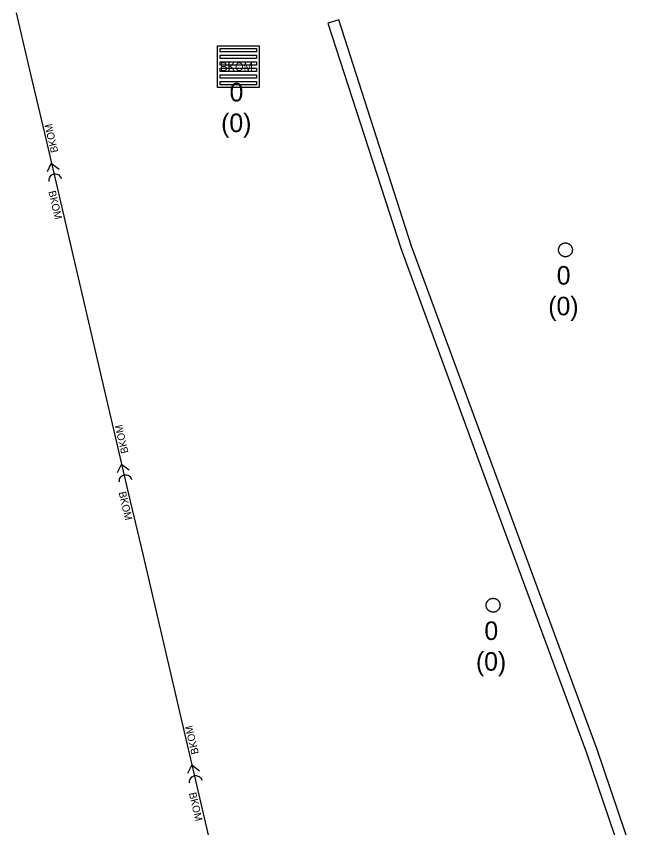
# Model space of a CAD drawing. Extents: x -606452 to -604459, y -1157823 to -1156972.
# Drawn here: x -606224 to -606201.72, y -1157599.12 to -1157569.76 of the extents above; entities that cross this region are included whole.
import ezdxf

# ---------------------------------------------------------------- set-up
doc = ezdxf.new("R2010")
doc.units = 0
for name, color, linetype in [('Odvodnění plošné', 7, 'Continuous'), ('Stoka', 7, 'Continuous'), ('Uliční vpusť', 7, 'Continuous'), ('Vstupní šachta stoky', 7, 'Continuous')]:
    doc.layers.add(name, color=color, linetype=linetype)

msp = doc.modelspace()

# ---------------------------------------------------------------- linework, layer by layer
at = {"layer": 'Odvodnění plošné'}
msp.add_lwpolyline([(-606201.722, -1157600), (-606202.98, -1157596.29), (-606209.69, -1157578.08), (-606212.32, -1157569.88), (-606212.72, -1157570), (-606210.07, -1157578.18), (-606206.58, -1157587.7), (-606203.36, -1157596.41), (-606202.145, -1157600)], dxfattribs=at)
at = {"layer": 'Stoka'}
for points in [[(-606223.997, -1157569.63), (-606223.489, -1157571.808)], [(-606223.489, -1157571.808), (-606222.98, -1157573.985)], [(-606222.98, -1157573.985), (-606222.472, -1157576.163)], [(-606222.727, -1157575.073), (-606222.883, -1157575.386)], [(-606222.727, -1157575.073), (-606222.447, -1157575.284)], [(-606222.802, -1157575.734), (-606222.808, -1157575.693), (-606222.806, -1157575.652), (-606222.796, -1157575.612), (-606222.78, -1157575.574), (-606222.756, -1157575.54), (-606222.727, -1157575.511), (-606222.693, -1157575.488), (-606222.655, -1157575.471), (-606222.615, -1157575.462), (-606222.574, -1157575.46), (-606222.533, -1157575.466), (-606222.494, -1157575.479), (-606222.458, -1157575.499), (-606222.426, -1157575.526), (-606222.4, -1157575.557), (-606222.38, -1157575.594), (-606222.367, -1157575.633)], [(-606222.472, -1157576.163), (-606221.963, -1157578.34)], [(-606221.963, -1157578.34), (-606221.455, -1157580.518)], [(-606221.455, -1157580.518), (-606220.947, -1157582.695)], [(-606220.947, -1157582.695), (-606220.438, -1157584.873)], [(-606220.438, -1157584.873), (-606219.93, -1157587.05)], [(-606220.185, -1157585.961), (-606220.341, -1157586.274)], [(-606220.185, -1157585.96), (-606219.905, -1157586.172)], [(-606220.26, -1157586.622), (-606220.266, -1157586.581), (-606220.264, -1157586.54), (-606220.254, -1157586.5), (-606220.238, -1157586.462), (-606220.214, -1157586.428), (-606220.185, -1157586.399), (-606220.151, -1157586.376), (-606220.113, -1157586.359), (-606220.073, -1157586.35), (-606220.032, -1157586.348), (-606219.991, -1157586.353), (-606219.952, -1157586.367), (-606219.916, -1157586.387), (-606219.884, -1157586.413), (-606219.858, -1157586.445), (-606219.838, -1157586.481), (-606219.825, -1157586.52)], [(-606219.93, -1157587.05), (-606219.421, -1157589.228)], [(-606219.421, -1157589.228), (-606218.913, -1157591.405)], [(-606218.913, -1157591.405), (-606218.405, -1157593.583)], [(-606218.405, -1157593.583), (-606217.896, -1157595.76)], [(-606217.896, -1157595.76), (-606217.388, -1157597.938)], [(-606217.644, -1157596.849), (-606217.799, -1157597.161)], [(-606217.643, -1157596.848), (-606217.363, -1157597.06)], [(-606217.718, -1157597.509), (-606217.724, -1157597.469), (-606217.722, -1157597.427), (-606217.713, -1157597.387), (-606217.696, -1157597.349), (-606217.672, -1157597.315), (-606217.643, -1157597.286), (-606217.609, -1157597.263), (-606217.571, -1157597.246), (-606217.531, -1157597.237), (-606217.49, -1157597.235), (-606217.449, -1157597.241), (-606217.41, -1157597.254), (-606217.374, -1157597.274), (-606217.342, -1157597.301), (-606217.316, -1157597.332), (-606217.296, -1157597.369), (-606217.283, -1157597.408)], [(-606217.388, -1157597.938), (-606216.879, -1157600.115)]]:
    msp.add_lwpolyline(points, dxfattribs=at)
at = {"layer": 'Uliční vpusť'}
for points in [[(-606216.71, -1157570.83), (-606215.21, -1157570.83), (-606215.21, -1157572.33), (-606216.71, -1157572.33)], [(-606216.62, -1157570.92), (-606215.3, -1157570.92), (-606215.3, -1157571.04), (-606216.62, -1157571.04)], [(-606216.62, -1157571.16), (-606215.3, -1157571.16), (-606215.3, -1157571.28), (-606216.62, -1157571.28)], [(-606216.62, -1157571.4), (-606215.3, -1157571.4), (-606215.3, -1157571.52), (-606216.62, -1157571.52)], [(-606216.62, -1157571.64), (-606215.3, -1157571.64), (-606215.3, -1157571.76), (-606216.62, -1157571.76)], [(-606216.62, -1157571.88), (-606215.3, -1157571.88), (-606215.3, -1157572), (-606216.62, -1157572)], [(-606216.62, -1157572.12), (-606215.3, -1157572.12), (-606215.3, -1157572.24), (-606216.62, -1157572.24)]]:
    msp.add_lwpolyline(points, close=True, dxfattribs=at)
at = {"layer": 'Vstupní šachta stoky'}
for p, q in [((-606204.134, -1157577.959), (-606204.121, -1157577.959)), ((-606206.753, -1157590.82), (-606206.74, -1157590.82))]:
    msp.add_line(p, q, dxfattribs=at)
for points in [[(-606204.121, -1157577.959), (-606204.108, -1157577.959), (-606204.095, -1157577.96), (-606204.082, -1157577.962), (-606204.069, -1157577.965), (-606204.056, -1157577.968), (-606204.043, -1157577.971), (-606204.031, -1157577.976), (-606204.019, -1157577.981), (-606204.007, -1157577.987), (-606203.995, -1157577.993), (-606203.984, -1157578), (-606203.973, -1157578.008), (-606203.963, -1157578.016), (-606203.953, -1157578.024), (-606203.943, -1157578.033), (-606203.934, -1157578.043), (-606203.926, -1157578.053), (-606203.918, -1157578.064), (-606203.91, -1157578.075), (-606203.903, -1157578.086), (-606203.897, -1157578.098), (-606203.892, -1157578.11), (-606203.887, -1157578.122), (-606203.882, -1157578.134), (-606203.879, -1157578.147), (-606203.876, -1157578.16), (-606203.874, -1157578.173), (-606203.872, -1157578.186), (-606203.871, -1157578.199), (-606203.871, -1157578.212), (-606203.872, -1157578.226), (-606203.873, -1157578.239), (-606203.875, -1157578.252), (-606203.877, -1157578.265), (-606203.881, -1157578.277), (-606203.884, -1157578.29), (-606203.889, -1157578.302), (-606203.894, -1157578.315), (-606203.9, -1157578.326), (-606203.907, -1157578.338), (-606203.914, -1157578.349), (-606203.921, -1157578.36), (-606203.93, -1157578.37), (-606203.938, -1157578.38), (-606203.948, -1157578.389), (-606203.958, -1157578.398), (-606203.968, -1157578.407), (-606203.978, -1157578.414), (-606203.989, -1157578.422), (-606204.001, -1157578.428), (-606204.013, -1157578.434), (-606204.025, -1157578.44), (-606204.037, -1157578.444), (-606204.049, -1157578.449), (-606204.062, -1157578.452), (-606204.075, -1157578.455), (-606204.088, -1157578.457), (-606204.101, -1157578.458), (-606204.114, -1157578.459), (-606204.128, -1157578.459), (-606204.141, -1157578.458), (-606204.154, -1157578.457), (-606204.167, -1157578.455), (-606204.18, -1157578.452), (-606204.193, -1157578.449), (-606204.205, -1157578.444), (-606204.217, -1157578.44), (-606204.229, -1157578.434), (-606204.241, -1157578.428), (-606204.253, -1157578.422), (-606204.264, -1157578.414), (-606204.274, -1157578.407), (-606204.284, -1157578.398), (-606204.294, -1157578.389), (-606204.304, -1157578.38), (-606204.312, -1157578.37), (-606204.321, -1157578.36), (-606204.328, -1157578.349), (-606204.335, -1157578.338), (-606204.342, -1157578.326), (-606204.348, -1157578.315), (-606204.353, -1157578.302), (-606204.358, -1157578.29), (-606204.361, -1157578.277), (-606204.365, -1157578.265), (-606204.367, -1157578.252), (-606204.369, -1157578.239), (-606204.37, -1157578.226), (-606204.371, -1157578.212), (-606204.371, -1157578.199), (-606204.37, -1157578.186), (-606204.368, -1157578.173), (-606204.366, -1157578.16), (-606204.363, -1157578.147), (-606204.36, -1157578.134), (-606204.355, -1157578.122), (-606204.35, -1157578.11), (-606204.345, -1157578.098), (-606204.339, -1157578.086), (-606204.332, -1157578.075)], [(-606204.332, -1157578.075), (-606204.324, -1157578.064), (-606204.316, -1157578.053), (-606204.308, -1157578.043), (-606204.299, -1157578.033), (-606204.289, -1157578.024), (-606204.279, -1157578.016), (-606204.269, -1157578.008), (-606204.258, -1157578), (-606204.247, -1157577.993), (-606204.235, -1157577.987), (-606204.223, -1157577.981), (-606204.211, -1157577.976), (-606204.199, -1157577.971), (-606204.186, -1157577.968), (-606204.173, -1157577.965), (-606204.16, -1157577.962), (-606204.147, -1157577.96), (-606204.134, -1157577.959)], [(-606206.74, -1157590.82), (-606206.727, -1157590.82), (-606206.714, -1157590.821), (-606206.701, -1157590.823), (-606206.688, -1157590.826), (-606206.675, -1157590.829), (-606206.662, -1157590.832), (-606206.65, -1157590.837), (-606206.638, -1157590.842), (-606206.626, -1157590.848), (-606206.614, -1157590.854), (-606206.603, -1157590.861), (-606206.592, -1157590.869), (-606206.582, -1157590.877), (-606206.572, -1157590.885), (-606206.562, -1157590.894), (-606206.553, -1157590.904), (-606206.545, -1157590.914), (-606206.537, -1157590.925), (-606206.529, -1157590.936), (-606206.522, -1157590.947), (-606206.516, -1157590.959), (-606206.511, -1157590.971), (-606206.506, -1157590.983), (-606206.501, -1157590.995), (-606206.498, -1157591.008), (-606206.495, -1157591.021), (-606206.493, -1157591.034), (-606206.491, -1157591.047), (-606206.49, -1157591.06), (-606206.49, -1157591.073), (-606206.491, -1157591.087), (-606206.492, -1157591.1), (-606206.494, -1157591.113), (-606206.496, -1157591.126), (-606206.5, -1157591.138), (-606206.503, -1157591.151), (-606206.508, -1157591.163), (-606206.513, -1157591.176), (-606206.519, -1157591.187), (-606206.526, -1157591.199), (-606206.533, -1157591.21), (-606206.54, -1157591.221), (-606206.549, -1157591.231), (-606206.557, -1157591.241), (-606206.567, -1157591.25), (-606206.577, -1157591.259), (-606206.587, -1157591.268), (-606206.597, -1157591.275), (-606206.608, -1157591.283), (-606206.62, -1157591.289), (-606206.632, -1157591.295), (-606206.644, -1157591.301), (-606206.656, -1157591.305), (-606206.668, -1157591.31), (-606206.681, -1157591.313), (-606206.694, -1157591.316), (-606206.707, -1157591.318), (-606206.72, -1157591.319), (-606206.733, -1157591.32), (-606206.747, -1157591.32), (-606206.76, -1157591.319), (-606206.773, -1157591.318), (-606206.786, -1157591.316), (-606206.799, -1157591.313), (-606206.812, -1157591.31), (-606206.824, -1157591.305), (-606206.836, -1157591.301), (-606206.848, -1157591.295), (-606206.86, -1157591.289), (-606206.872, -1157591.283), (-606206.883, -1157591.275), (-606206.893, -1157591.268), (-606206.903, -1157591.259), (-606206.913, -1157591.25), (-606206.923, -1157591.241), (-606206.931, -1157591.231), (-606206.94, -1157591.221), (-606206.947, -1157591.21), (-606206.954, -1157591.199), (-606206.961, -1157591.187), (-606206.967, -1157591.176), (-606206.972, -1157591.163), (-606206.977, -1157591.151), (-606206.98, -1157591.138), (-606206.984, -1157591.126), (-606206.986, -1157591.113), (-606206.988, -1157591.1), (-606206.989, -1157591.087), (-606206.99, -1157591.073), (-606206.99, -1157591.06), (-606206.989, -1157591.047), (-606206.987, -1157591.034), (-606206.985, -1157591.021), (-606206.982, -1157591.008), (-606206.979, -1157590.995), (-606206.974, -1157590.983), (-606206.969, -1157590.971), (-606206.964, -1157590.959), (-606206.958, -1157590.947), (-606206.951, -1157590.936)], [(-606206.951, -1157590.936), (-606206.943, -1157590.925), (-606206.935, -1157590.914), (-606206.927, -1157590.904), (-606206.918, -1157590.894), (-606206.908, -1157590.885), (-606206.898, -1157590.877), (-606206.888, -1157590.869), (-606206.877, -1157590.861), (-606206.866, -1157590.854), (-606206.854, -1157590.848), (-606206.842, -1157590.842), (-606206.83, -1157590.837), (-606206.818, -1157590.832), (-606206.805, -1157590.829), (-606206.792, -1157590.826), (-606206.779, -1157590.823), (-606206.766, -1157590.821), (-606206.753, -1157590.82)]]:
    msp.add_lwpolyline(points, dxfattribs=at)

# ---------------------------------------------------------------- texts
at = {"layer": 'Stoka'}
for rotation, p in [(103.1416, (-606222.474, -1157574.657)), (283.1416, (-606222.835, -1157576.101)), (103.1416, (-606219.932, -1157585.545)), (283.1416, (-606220.293, -1157586.988)), (103.1416, (-606217.39, -1157596.432)), (283.1416, (-606217.751, -1157597.876))]:
    msp.add_text('BKOM', height=0.2683, rotation=rotation, dxfattribs=at).set_placement(p)
at = {"layer": 'Uliční vpusť'}
msp.add_text('BKOM', height=0.3, rotation=360, dxfattribs=at).set_placement((-606216.616, -1157571.731))
for s, height, p in [('0', 0.671, (-606216.276, -1157572.838)), ('(0)', 0.6708, (-606216.582, -1157573.949))]:
    msp.add_text(s, height=height, dxfattribs=at).set_placement(p)
at = {"layer": 'Vstupní šachta stoky'}
for s, height, p in [('0', 0.671, (-606204.437, -1157579.467)), ('(0)', 0.6708, (-606204.743, -1157580.578)), ('0', 0.671, (-606207.056, -1157592.328)), ('(0)', 0.6708, (-606207.362, -1157593.439))]:
    msp.add_text(s, height=height, dxfattribs=at).set_placement(p)

doc.saveas('drawing.dxf')
